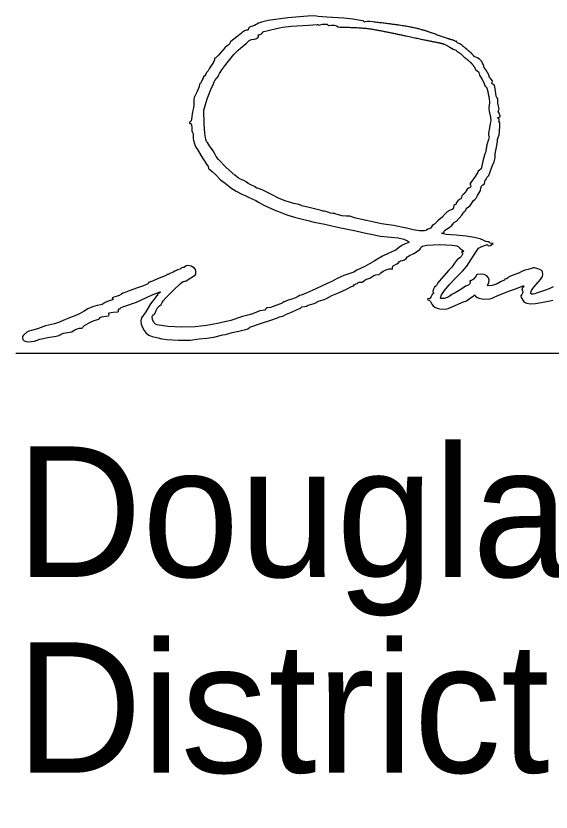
# Model space of a CAD drawing. Extents: x 0 to 34, y 0 to 22.
# Drawn here: x 24.528 to 25.101, y 8.434 to 9.288 of the extents above; entities that cross this region are included whole.
import ezdxf

# ---------------------------------------------------------------- set-up
doc = ezdxf.new("R2010")
doc.units = 0
doc.layers.add('SH_Data', color=7, linetype='Continuous')
doc.layers.add('SH_Text', color=7, linetype='Continuous')

msp = doc.modelspace()

# ---------------------------------------------------------------- linework, layer by layer
at = {"layer": 'SH_Data'}
msp.add_line((24.52788, 8.92624), (28.02788, 8.92624), dxfattribs=at)
at = {"layer": 'SH_Text'}
msp.add_line((25.02067, 9.23004), (25.02031, 9.23086), dxfattribs=at)
for points in [[(24.91054, 9.28154), (24.90734, 9.28194), (24.90425, 9.28198), (24.9023, 9.28156), (24.90156, 9.28136), (24.90125, 9.28178), (24.90004, 9.28254), (24.89712, 9.28315), (24.8891, 9.28452), (24.87923, 9.2857), (24.8612, 9.28658), (24.85188, 9.28746), (24.84806, 9.28798), (24.84047, 9.28779), (24.81913, 9.28587), (24.79817, 9.2829), (24.79106, 9.28139), (24.78792, 9.28007), (24.78348, 9.27758), (24.77831, 9.27581), (24.77747, 9.27528), (24.77712, 9.27402), (24.77687, 9.27291), (24.77627, 9.27276), (24.77492, 9.27273), (24.77288, 9.27193), (24.77087, 9.27071), (24.76956, 9.2694), (24.76623, 9.26658), (24.76008, 9.26208), (24.75797, 9.26007), (24.75715, 9.25878), (24.75628, 9.2575), (24.7542, 9.25578), (24.75171, 9.25367), (24.74988, 9.25146), (24.74507, 9.24573), (24.74249, 9.24337), (24.74111, 9.24266), (24.74079, 9.24234), (24.74066, 9.24093), (24.74016, 9.23895), (24.73898, 9.23723), (24.7355, 9.23189), (24.734, 9.22919), (24.73293, 9.22807), (24.73211, 9.2273), (24.73124, 9.22546), (24.73029, 9.22362), (24.72927, 9.22286), (24.72869, 9.2227), (24.72877, 9.22231), (24.72865, 9.22128), (24.72761, 9.21959), (24.7259, 9.21623), (24.72565, 9.21539), (24.72506, 9.21505), (24.7246, 9.21469), (24.72469, 9.21382), (24.72402, 9.21108), (24.72174, 9.20622), (24.71904, 9.20037), (24.71865, 9.19831), (24.71872, 9.19622), (24.71869, 9.19268), (24.71804, 9.18928), (24.71695, 9.18498), (24.71605, 9.17734), (24.71557, 9.17543), (24.71477, 9.17444), (24.71397, 9.17393), (24.71378, 9.17329), (24.71418, 9.17274), (24.71512, 9.17251), (24.71578, 9.17232), (24.71616, 9.17163), (24.71625, 9.16811), (24.71636, 9.16462), (24.71718, 9.16299), (24.71795, 9.16159), (24.71786, 9.15871), (24.71776, 9.15605), (24.71817, 9.15466), (24.71873, 9.15364), (24.71898, 9.15184), (24.71949, 9.14956), (24.72069, 9.14734), (24.72241, 9.1446), (24.7263, 9.13781), (24.73227, 9.12892), (24.73384, 9.12639), (24.73417, 9.1248), (24.7344, 9.12393), (24.73573, 9.12309), (24.73834, 9.12121), (24.74164, 9.11783), (24.7473, 9.11234), (24.75223, 9.10875), (24.7582, 9.10364), (24.76395, 9.10017), (24.77015, 9.09677), (24.77372, 9.09525), (24.77722, 9.09365), (24.78188, 9.09141), (24.78492, 9.09016), (24.7878, 9.08813), (24.79348, 9.08505), (24.80533, 9.07972), (24.81271, 9.07663), (24.81922, 9.07442), (24.8266, 9.07221), (24.83354, 9.07051), (24.84061, 9.0687), (24.84755, 9.06672), (24.85903, 9.06453), (24.86653, 9.06265), (24.87607, 9.06054), (24.88519, 9.05878), (24.89213, 9.05742), (24.8998, 9.05571), (24.90458, 9.05464), (24.91042, 9.05368), (24.91827, 9.05179), (24.92999, 9.05053), (24.93766, 9.04981), (24.94364, 9.04855), (24.94755, 9.04687), (24.9486, 9.0459), (24.94898, 9.04487), (24.94524, 9.0434), (24.94159, 9.04177), (24.93808, 9.03925), (24.93496, 9.03689), (24.93226, 9.03562), (24.92939, 9.03438), (24.92765, 9.03362), (24.92088, 9.03015), (24.91474, 9.02668), (24.9118, 9.02505), (24.90175, 9.01932), (24.89335, 9.01539), (24.89136, 9.01415), (24.88992, 9.01316), (24.88779, 9.01252), (24.87946, 9.00942), (24.8729, 9.00671), (24.86913, 9.00454), (24.86663, 9.00301), (24.86474, 9.00237), (24.85698, 8.9989), (24.85004, 8.99543), (24.84553, 8.99336), (24.8389, 8.99069), (24.83567, 8.98929), (24.83349, 8.98848), (24.83183, 8.98802), (24.83022, 8.9869), (24.82761, 8.98548), (24.82356, 8.98429), (24.81955, 8.98319), (24.81704, 8.98197), (24.81586, 8.98122), (24.81502, 8.98125), (24.81461, 8.98139), (24.81444, 8.98093), (24.81323, 8.97997), (24.81032, 8.97891), (24.80359, 8.97646), (24.8006, 8.97515), (24.7973, 8.97473), (24.79591, 8.97426), (24.79535, 8.97329), (24.79461, 8.9723), (24.79226, 8.97199), (24.78937, 8.97162), (24.78673, 8.97072), (24.78031, 8.96809), (24.77508, 8.9668), (24.77074, 8.96558), (24.75821, 8.96129), (24.74392, 8.95808), (24.73198, 8.9558), (24.72003, 8.95434), (24.70516, 8.95401), (24.69055, 8.95477), (24.67939, 8.95656), (24.67763, 8.95737), (24.67615, 8.95869), (24.67423, 8.96217), (24.67402, 8.96569), (24.67468, 8.96705), (24.67592, 8.96794), (24.677, 8.96928), (24.67814, 8.97194), (24.67966, 8.97496), (24.68173, 8.97696), (24.68358, 8.97858), (24.68466, 8.9805), (24.68586, 8.98248), (24.68854, 8.98563), (24.69639, 8.99364), (24.70439, 9.00085), (24.70724, 9.003), (24.7087, 9.00358), (24.7095, 9.00344), (24.71016, 9.00388), (24.71521, 9.00702), (24.71829, 9.00866), (24.71995, 9.01001), (24.72065, 9.01165), (24.72086, 9.01417), (24.7205, 9.01586), (24.71941, 9.01739), (24.71586, 9.01967), (24.71184, 9.02038), (24.71016, 9.01994), (24.70897, 9.01887), (24.7081, 9.01825), (24.70675, 9.018), (24.70556, 9.0178), (24.70507, 9.01732), (24.70393, 9.0165), (24.7012, 9.0155), (24.69817, 9.01433), (24.69632, 9.01314), (24.69514, 9.01228), (24.69373, 9.01192), (24.69245, 9.01166), (24.6916, 9.01104), (24.69098, 9.01056), (24.69025, 9.01066), (24.68968, 9.01074), (24.68944, 9.01024), (24.68899, 9.00959), (24.6879, 9.00932), (24.67957, 9.00584), (24.67429, 9.00339), (24.67113, 9.00237), (24.66996, 9.00199), (24.66948, 9.00107), (24.66902, 9.00015), (24.66793, 8.99977), (24.66468, 8.99859), (24.65819, 8.99632), (24.64922, 8.99315), (24.6438, 8.99109), (24.64244, 8.9906), (24.64089, 8.98941), (24.63855, 8.98806), (24.63525, 8.98715), (24.63286, 8.98646), (24.63134, 8.98547), (24.63106, 8.98455), (24.63237, 8.98408), (24.63148, 8.98351), (24.62781, 8.98222), (24.62362, 8.9806), (24.62147, 8.97924), (24.62042, 8.97842), (24.61887, 8.97808), (24.61502, 8.97744), (24.60993, 8.97581), (24.60483, 8.97364), (24.60098, 8.9714), (24.59613, 8.96852), (24.59085, 8.96635), (24.58547, 8.96418), (24.57853, 8.96126), (24.57338, 8.95903), (24.56922, 8.95777), (24.5597, 8.95541), (24.55099, 8.95245), (24.54448, 8.95068), (24.5418, 8.94999), (24.53943, 8.94885), (24.53599, 8.94573), (24.53508, 8.94398), (24.53483, 8.94227), (24.53532, 8.94073), (24.53663, 8.93946), (24.53874, 8.93866), (24.54145, 8.93838), (24.5477, 8.93911), (24.55344, 8.9412), (24.56389, 8.94357), (24.56662, 8.94364), (24.57114, 8.94459), (24.57389, 8.94508), (24.57528, 8.94593), (24.57653, 8.94676), (24.57898, 8.9476), (24.58528, 8.94871), (24.5877, 8.94922), (24.58925, 8.95014), (24.59089, 8.95136), (24.59346, 8.95247), (24.59611, 8.95317), (24.59797, 8.95317), (24.59882, 8.9532), (24.59917, 8.95393), (24.60136, 8.95585), (24.60637, 8.95871), (24.6119, 8.96131), (24.61561, 8.96244), (24.61687, 8.96269), (24.61739, 8.96328), (24.61801, 8.96433), (24.61963, 8.96523), (24.62455, 8.96607), (24.62735, 8.96633), (24.62765, 8.9669), (24.62749, 8.96793), (24.62736, 8.96898), (24.62783, 8.96959), (24.63193, 8.9701), (24.63718, 8.97074), (24.63785, 8.97139), (24.63766, 8.97245), (24.63768, 8.97339), (24.63857, 8.97373), (24.63955, 8.97395), (24.63996, 8.97449), (24.64073, 8.97518), (24.64257, 8.97577), (24.64903, 8.97805), (24.65373, 8.9798), (24.65704, 8.98108), (24.66253, 8.98363), (24.67325, 8.98843), (24.68237, 8.99189), (24.68276, 8.99155), (24.68139, 8.99075), (24.67987, 8.98982), (24.67958, 8.98909), (24.67945, 8.98819), (24.6783, 8.98687), (24.67642, 8.98458), (24.67467, 8.98239), (24.67213, 8.97925), (24.66723, 8.97069), (24.66416, 8.96653), (24.66251, 8.96402), (24.66191, 8.9609), (24.66223, 8.95742), (24.66337, 8.95387), (24.6652, 8.9505), (24.66762, 8.94759), (24.6705, 8.94541), (24.67374, 8.94423), (24.68033, 8.94261), (24.6843, 8.94161), (24.68953, 8.94083), (24.70211, 8.94003), (24.7148, 8.94028), (24.72429, 8.94165), (24.73234, 8.94248), (24.74016, 8.94329), (24.74948, 8.94598), (24.75262, 8.94642), (24.75487, 8.94699), (24.75975, 8.94829), (24.7667, 8.94984), (24.77393, 8.95166), (24.77641, 8.95242), (24.77771, 8.95344), (24.77852, 8.95428), (24.77982, 8.95463), (24.78906, 8.95762), (24.80099, 8.96163), (24.80822, 8.9643), (24.81048, 8.96531), (24.81187, 8.96546), (24.8141, 8.96587), (24.81791, 8.96815), (24.82312, 8.9702), (24.8293, 8.97293), (24.83106, 8.97391), (24.8321, 8.97401), (24.83264, 8.97405), (24.83318, 8.9749), (24.83441, 8.97599), (24.8371, 8.97633), (24.83949, 8.97659), (24.84048, 8.9772), (24.84109, 8.97781), (24.84255, 8.97807), (24.84768, 8.97937), (24.84995, 8.98049), (24.8509, 8.98145), (24.85203, 8.98216), (24.85475, 8.98279), (24.85809, 8.98369), (24.86074, 8.98506), (24.86399, 8.98675), (24.86646, 8.98794), (24.87347, 8.99107), (24.88215, 8.99503), (24.88765, 8.99766), (24.88952, 8.99843), (24.89056, 8.99945), (24.89137, 9.00029), (24.89266, 9.00064), (24.89382, 9.00091), (24.8943, 9.00156), (24.89475, 9.00217), (24.89582, 9.00233), (24.89892, 9.00246), (24.90131, 9.00417), (24.90313, 9.00547), (24.905, 9.00607), (24.90705, 9.00673), (24.90934, 9.00818), (24.91163, 9.00963), (24.91368, 9.01029), (24.91712, 9.01075), (24.91916, 9.01246), (24.92144, 9.01422), (24.92457, 9.01571), (24.92774, 9.01662), (24.93012, 9.01662), (24.93141, 9.01646), (24.93139, 9.01738), (24.93139, 9.01854), (24.93223, 9.01975), (24.93621, 9.02216), (24.93806, 9.02327), (24.93913, 9.0245), (24.9402, 9.02544), (24.94212, 9.02581), (24.94434, 9.02633), (24.94599, 9.02792), (24.94765, 9.02969), (24.9497, 9.031), (24.95435, 9.03325), (24.95828, 9.03568), (24.961, 9.03795), (24.96201, 9.0397), (24.96245, 9.04041), (24.96369, 9.04103), (24.96813, 9.042), (24.9817, 9.04286), (24.99557, 9.0422), (25.00037, 9.0413), (25.00184, 9.04069), (25.00255, 9.03999), (25.00362, 9.03874), (25.00555, 9.03746), (25.00718, 9.03629), (25.00755, 9.03531), (25.00695, 9.03486), (25.00622, 9.03496), (25.00565, 9.03507), (25.00541, 9.03461), (25.00647, 9.03341), (25.00658, 9.03233), (25.00542, 9.03037), (25.00371, 9.02847), (25.00216, 9.02759), (25.00106, 9.0269), (24.99802, 9.02278), (24.995, 9.01863), (24.99193, 9.01525), (24.98384, 9.00634), (24.98009, 9.00153), (24.9785, 8.99891), (24.97783, 8.99803), (24.97654, 8.99706), (24.97536, 8.99484), (24.97473, 8.99248), (24.97508, 8.99104), (24.97573, 8.99045), (24.97529, 8.99023), (24.97412, 8.98932), (24.97278, 8.98714), (24.97139, 8.98499), (24.97014, 8.9845), (24.9693, 8.98461), (24.96896, 8.98422), (24.96946, 8.98356), (24.97066, 8.98303), (24.9723, 8.98168), (24.97382, 8.97896), (24.97504, 8.97708), (24.97695, 8.97555), (24.97938, 8.97439), (24.98218, 8.97364), (24.9882, 8.97348), (24.9911, 8.97413), (24.9937, 8.97531), (25.00107, 8.97852), (25.00667, 8.98085), (25.00875, 8.98154), (25.01073, 8.98243), (25.01372, 8.98458), (25.01836, 8.98762), (25.01904, 8.98793), (25.01934, 8.9887), (25.01973, 8.9888), (25.02061, 8.9875), (25.02185, 8.98625), (25.02391, 8.98528), (25.02953, 8.9843), (25.03568, 8.98465), (25.03839, 8.98535), (25.04055, 8.98642), (25.04366, 8.98762), (25.04976, 8.9902), (25.05605, 8.99281), (25.06343, 8.99533), (25.07165, 8.9986), (25.07244, 8.99846), (25.07148, 8.99726), (25.07018, 8.99539), (25.07067, 8.99327), (25.07117, 8.99117), (25.07004, 8.9893), (25.06894, 8.98758), (25.06949, 8.98605), (25.07108, 8.98305), (25.07256, 8.98101), (25.07534, 8.97976), (25.07938, 8.9793), (25.08464, 8.97966), (25.09861, 8.98196), (25.10325, 8.98311)], [(25.03147, 9.14205), (25.03053, 9.13996), (25.02843, 9.13215), (25.02697, 9.12548), (25.02637, 9.12404), (25.02489, 9.12264), (25.0234, 9.12139), (25.02278, 9.12033), (25.02017, 9.11567), (25.01545, 9.10931), (25.01427, 9.10755), (25.01493, 9.10656), (25.01547, 9.10564), (25.01513, 9.10448), (25.01415, 9.10349), (25.01279, 9.10307), (25.01161, 9.10224), (25.01034, 9.10025), (25.00886, 9.09793), (25.0072, 9.09633), (25.00594, 9.09505), (25.00541, 9.09351), (25.00522, 9.09229), (25.00475, 9.09178), (25.00341, 9.09108), (25.00164, 9.08948), (25.00017, 9.08774), (24.99974, 9.08662), (24.99955, 9.08598), (24.99846, 9.08545), (24.99716, 9.08456), (24.99673, 9.08275), (24.99639, 9.0811), (24.99546, 9.0805), (24.99326, 9.07964), (24.9902, 9.07767), (24.98749, 9.07544), (24.98632, 9.07383), (24.9853, 9.0724), (24.98287, 9.07053), (24.98001, 9.06835), (24.97799, 9.06618), (24.97663, 9.06464), (24.97535, 9.064), (24.97424, 9.06337), (24.9733, 9.06183), (24.97224, 9.06027), (24.97082, 9.05966), (24.96933, 9.05927), (24.96807, 9.05834), (24.96542, 9.05747), (24.96033, 9.05757), (24.9537, 9.05854), (24.94639, 9.06031), (24.9325, 9.06329), (24.91952, 9.06511), (24.91166, 9.06682), (24.89864, 9.06962), (24.89211, 9.07107), (24.88797, 9.07242), (24.88589, 9.07319), (24.8843, 9.07323), (24.88178, 9.07317), (24.87765, 9.07371), (24.87355, 9.07457), (24.87113, 9.07547), (24.86968, 9.07599), (24.86765, 9.07606), (24.86509, 9.07635), (24.86232, 9.07736), (24.85995, 9.07831), (24.85831, 9.07846), (24.85684, 9.07851), (24.85486, 9.07924), (24.84802, 9.08102), (24.8406, 9.08278), (24.83566, 9.08397), (24.83407, 9.08424), (24.83308, 9.08488), (24.83226, 9.08545), (24.83108, 9.08555), (24.82573, 9.08672), (24.81661, 9.08967), (24.8101, 9.09225), (24.80186, 9.09645), (24.7917, 9.10134), (24.78671, 9.10307), (24.78545, 9.10329), (24.78493, 9.10383), (24.78359, 9.10493), (24.78037, 9.10652), (24.77677, 9.10833), (24.77451, 9.10999), (24.77226, 9.11152), (24.76868, 9.11301), (24.7662, 9.11444), (24.7625, 9.11732), (24.75338, 9.12557), (24.74512, 9.1341), (24.74251, 9.13732), (24.74153, 9.13923), (24.73912, 9.14318), (24.73543, 9.14864), (24.73312, 9.15211), (24.73219, 9.15333), (24.7314, 9.15533), (24.7302, 9.16191), (24.72948, 9.17227), (24.72919, 9.18683), (24.73298, 9.19898), (24.73759, 9.21071), (24.73934, 9.21392), (24.74021, 9.21744), (24.74097, 9.21885), (24.74275, 9.2207), (24.74471, 9.22286), (24.74487, 9.22393), (24.74598, 9.22633), (24.74856, 9.23029), (24.75274, 9.23572), (24.76159, 9.24674), (24.76592, 9.25126), (24.76867, 9.25346), (24.7746, 9.25845), (24.77804, 9.26152), (24.78037, 9.26279), (24.7834, 9.2631), (24.78585, 9.26391), (24.7874, 9.26506), (24.78775, 9.26639), (24.78766, 9.2677), (24.78844, 9.26784), (24.78967, 9.26796), (24.79107, 9.26872), (24.79212, 9.26973), (24.7923, 9.27061), (24.79351, 9.2713), (24.7969, 9.27215), (24.80862, 9.27485), (24.81408, 9.27585), (24.82288, 9.27686), (24.84135, 9.27797), (24.85068, 9.2787), (24.85145, 9.27893), (24.85177, 9.27849), (24.85232, 9.27802), (24.854, 9.27844), (24.85654, 9.27906), (24.85921, 9.27925), (24.86133, 9.27901), (24.86219, 9.27834), (24.86307, 9.27778), (24.86569, 9.27798), (24.86887, 9.27813), (24.8713, 9.27719), (24.87324, 9.27625), (24.87496, 9.27591)], [(24.98659, 9.25783), (24.98726, 9.25758), (24.99277, 9.25454), (24.99642, 9.2524), (24.99878, 9.2515), (24.99979, 9.25124), (25.00021, 9.25061), (25.00082, 9.24975), (25.0023, 9.24893), (25.00424, 9.24772), (25.00599, 9.24594), (25.00837, 9.24383)], [(25.00701, 9.2555), (25.00582, 9.25674), (25.00368, 9.25791), (25.00123, 9.25919), (25.00021, 9.26032), (25.00004, 9.26087), (24.99963, 9.26077), (24.99885, 9.26068), (24.99776, 9.26128), (24.99664, 9.26191)], [(25.02985, 9.23228), (25.02953, 9.23343), (25.02943, 9.23461), (25.02887, 9.23543), (25.02798, 9.23745), (25.02712, 9.23912), (25.02509, 9.24119), (25.02269, 9.24295), (25.02076, 9.24369), (25.01948, 9.24427), (25.01815, 9.24564), (25.01703, 9.24695)], [(25.10354, 8.99738), (25.09944, 8.99528), (25.09446, 8.99332), (25.0901, 8.99219), (25.08578, 8.99059), (25.0841, 8.98977), (25.08227, 8.9894), (25.08068, 8.9895), (25.0797, 8.99011), (25.07976, 8.99144), (25.08057, 8.99353), (25.08176, 8.99561), (25.08297, 8.99694), (25.08547, 8.99977), (25.09003, 9.00541), (25.09228, 9.00846), (25.0927, 9.01062), (25.09223, 9.01342), (25.09181, 9.01431), (25.09069, 9.01523), (25.08725, 9.01687), (25.0836, 9.01774), (25.08223, 9.0177), (25.08144, 9.01724), (25.07683, 9.01591), (25.0734, 9.01513), (25.07098, 9.01405), (25.06577, 9.01183), (25.05871, 9.00913), (25.05598, 9.00763), (25.05489, 9.00656), (25.05438, 9.00605), (25.05316, 9.00584), (25.05193, 9.00559), (25.05142, 9.00498), (25.05112, 9.00436), (25.0504, 9.00411), (25.04802, 9.00294), (25.04377, 9.00063), (25.03832, 8.99894), (25.03409, 8.99842), (25.03318, 8.99877), (25.03349, 8.99961), (25.03471, 9.00189), (25.03494, 9.00459), (25.03424, 9.00721), (25.03264, 9.00925), (25.02956, 9.01057), (25.02571, 9.01098), (25.02243, 9.01049), (25.02141, 9.00992), (25.02104, 9.00913), (25.0202, 9.00766), (25.01829, 9.00573), (25.01621, 9.00416), (25.01488, 9.00372), (25.01449, 9.00366), (25.01464, 9.00284), (25.0147, 9.00155), (25.0141, 9.00027), (25.01304, 8.99929), (25.01175, 8.9989), (25.00979, 8.99804), (25.00686, 8.99596), (25.00299, 8.99333), (24.99877, 8.99112), (24.99503, 8.98915), (24.99233, 8.98711), (24.99013, 8.98586), (24.98695, 8.98498), (24.98409, 8.98472), (24.98318, 8.9849), (24.98284, 8.98532), (24.98401, 8.98865), (24.98727, 8.99354), (24.99228, 8.99953), (24.99872, 9.00618), (25.00681, 9.0145), (25.01108, 9.01973), (25.01618, 9.02745), (25.02147, 9.03567), (25.02364, 9.03877), (25.02712, 9.04054), (25.03211, 9.04258), (25.03288, 9.04281), (25.03319, 9.04235), (25.03367, 9.04164), (25.03487, 9.04148), (25.03644, 9.04184), (25.03802, 9.04271), (25.03922, 9.04382), (25.0378, 9.04401), (25.03629, 9.0443), (25.03534, 9.04495), (25.03452, 9.04552), (25.03333, 9.04563), (25.03162, 9.04593), (25.02953, 9.04697), (25.02534, 9.04885), (25.0189, 9.05045), (25.01034, 9.05175), (24.99977, 9.05272), (24.98911, 9.05367), (24.98419, 9.05453), (24.98412, 9.05511), (24.98533, 9.05532), (24.98658, 9.05554), (24.98682, 9.05608), (24.98694, 9.05701), (24.98805, 9.05831), (24.99254, 9.06134), (24.99483, 9.06296), (24.99629, 9.06474), (24.99715, 9.06606), (24.99802, 9.06661), (24.99999, 9.06794), (25.00307, 9.07096), (25.00591, 9.07423), (25.00715, 9.07632), (25.00768, 9.07747), (25.00894, 9.0786), (25.01011, 9.07969), (25.01039, 9.08076), (25.01085, 9.08179), (25.01245, 9.08282), (25.01467, 9.08454), (25.01661, 9.08727), (25.01822, 9.08984), (25.01964, 9.09119), (25.02104, 9.09266), (25.02261, 9.09552), (25.02528, 9.09997), (25.02596, 9.10115), (25.02625, 9.10314), (25.02673, 9.10536), (25.02842, 9.1067), (25.03009, 9.10802), (25.03059, 9.11015), (25.03084, 9.11189), (25.03146, 9.11262), (25.03207, 9.113), (25.03232, 9.11392), (25.03264, 9.11484), (25.03341, 9.11522), (25.03467, 9.11681), (25.03619, 9.12064), (25.03826, 9.12688), (25.04042, 9.13156), (25.0413, 9.13418), (25.04138, 9.13642), (25.04154, 9.13991), (25.04262, 9.14554), (25.04372, 9.15094), (25.04392, 9.15385), (25.04401, 9.15542), (25.04483, 9.1576), (25.04576, 9.16043), (25.04611, 9.16354), (25.04639, 9.17056), (25.04642, 9.17316), (25.04599, 9.17425), (25.04561, 9.17476), (25.04578, 9.17598), (25.04591, 9.17722), (25.0454, 9.17772), (25.04475, 9.17797), (25.04448, 9.17859), (25.04486, 9.1792), (25.04578, 9.17946), (25.04672, 9.17976), (25.04702, 9.18062), (25.0457, 9.18364), (25.04483, 9.18545), (25.04535, 9.18684), (25.04592, 9.1885), (25.04526, 9.19136), (25.04455, 9.19442), (25.04439, 9.19715), (25.04422, 9.19913), (25.04347, 9.20037), (25.04261, 9.20197), (25.04217, 9.20481), (25.04122, 9.21192), (25.04032, 9.21392), (25.03916, 9.21482), (25.03809, 9.21547), (25.03839, 9.21676), (25.03857, 9.21837), (25.03711, 9.22024), (25.03556, 9.22228), (25.03476, 9.22441), (25.03388, 9.22637)], [(25.02067, 9.23004), (25.02231, 9.22895), (25.02371, 9.22795), (25.02405, 9.22716), (25.0247, 9.22457), (25.02777, 9.21967), (25.02915, 9.21728), (25.02975, 9.21535), (25.0301, 9.21367), (25.03102, 9.21221), (25.03239, 9.2111)], [(25.03471, 9.20116), (25.03518, 9.19937), (25.03538, 9.19508), (25.03485, 9.189), (25.03495, 9.18557), (25.03638, 9.17946), (25.03704, 9.1756), (25.0363, 9.17263), (25.03532, 9.16809), (25.0345, 9.16211), (25.03432, 9.16023), (25.03477, 9.15949), (25.03502, 9.15833), (25.03433, 9.15537), (25.03261, 9.14985)]]:
    msp.add_lwpolyline(points, dxfattribs=at)
for points in [[(24.87496, 9.27591), (24.89892, 9.27591), (24.9264, 9.27075), (24.95172, 9.26534), (24.96968, 9.26144), (24.98522, 9.25855), (24.98659, 9.25783)], [(24.99664, 9.26191), (24.98924, 9.26392), (24.96983, 9.27112), (24.95489, 9.27545), (24.93325, 9.27891), (24.91054, 9.28154)], [(25.01703, 9.24695), (25.0158, 9.24823), (25.01341, 9.25021), (25.00954, 9.25352), (25.00701, 9.2555)], [(25.00837, 9.24383), (25.01141, 9.24135), (25.01339, 9.23973), (25.01609, 9.23731), (25.01843, 9.23436), (25.02005, 9.23145), (25.02067, 9.23004)], [(25.03388, 9.22637), (25.03306, 9.2279), (25.03244, 9.22877), (25.03172, 9.22974), (25.03122, 9.23053), (25.03068, 9.23129), (25.02985, 9.23228)], [(25.03239, 9.2111), (25.03282, 9.2099), (25.03324, 9.20838), (25.03361, 9.20672), (25.0343, 9.20362), (25.03471, 9.20116)], [(25.03261, 9.14985), (25.03217, 9.14786), (25.03217, 9.14685), (25.03169, 9.1452), (25.03169, 9.1437), (25.03147, 9.14205)]]:
    msp.add_open_spline(points, degree=2, dxfattribs=at)

# ---------------------------------------------------------------- texts
for s, p in [('Douglas A. Gruver, P.E.', (24.52788, 8.68624)), ('District       Deputy Director', (24.52788, 8.47624))]:
    msp.add_text(s, height=0.1399997, dxfattribs=at).set_placement(p)

doc.saveas('drawing.dxf')
